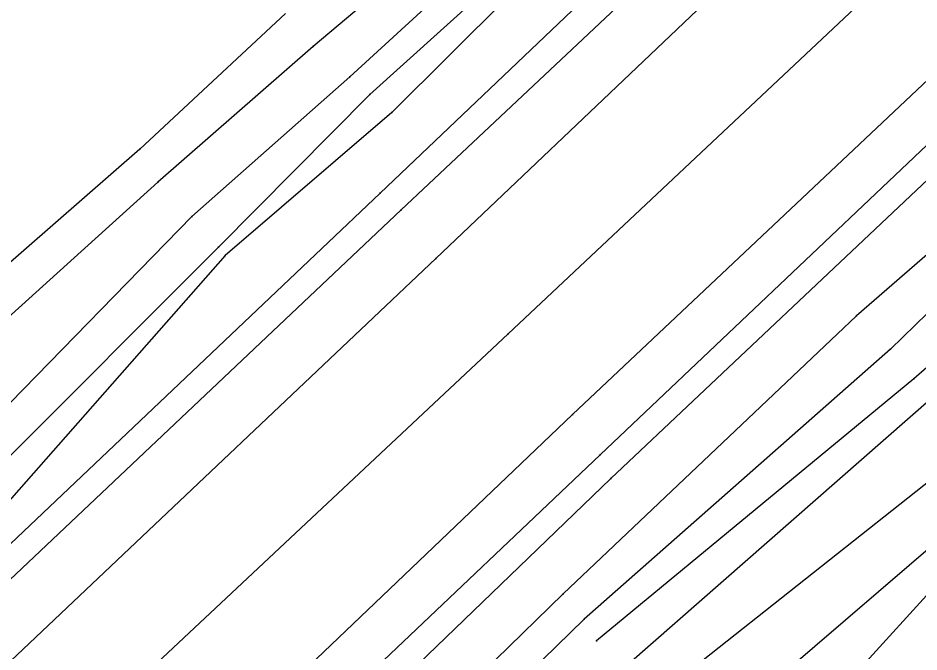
# Model space of a CAD drawing. Extents: x 1419505 to 1434054, y 1956910 to 1968644.
# Drawn here: x 1432529.3 to 1432631, y 1967114.9 to 1967186.4 of the extents above; entities that cross this region are included whole.
import ezdxf

# ---------------------------------------------------------------- set-up
doc = ezdxf.new("R2010")
doc.units = 0
for name, color, linetype in [('S_BREAKLINE', 7, 'Continuous'), ('S_DITCHLINE', 7, 'Continuous'), ('S_EDGE_PAVEMENT', 7, 'Continuous'), ('S_GRD_PT_SYM', 7, 'Continuous'), ('S_PAVEMENT_CROWN', 7, 'Continuous'), ('S_RDW_PT_SYM', 7, 'Continuous'), ('S_SHOULDER', 7, 'Continuous')]:
    doc.layers.add(name, color=color, linetype=linetype)

msp = doc.modelspace()

# ---------------------------------------------------------------- linework, layer by layer
at = {"layer": 'S_BREAKLINE'}
for p, q in [((1432616.6269, 1967210.8735), (1432570.1649, 1967166.6427)), ((1432592.5354, 1967208.3994), (1432562.6185, 1967183.2037)), ((1432597.9657, 1967202.1109), (1432571.475, 1967175.7472)), ((1432559.5073, 1967186.919), (1432543.0472, 1967171.614)), ((1432562.6185, 1967183.2037), (1432545.1023, 1967167.8597)), ((1432643.9597, 1967179.4935), (1432596.1826, 1967134.4326)), ((1432653.4303, 1967178.4864), (1432623.9264, 1967152.8098)), ((1432571.475, 1967175.7472), (1432552.6958, 1967159.5972)), ((1432543.0472, 1967171.614), (1432512.6112, 1967145.0493)), ((1432545.1023, 1967167.8597), (1432516.1835, 1967141.784)), ((1432570.1649, 1967166.6427), (1432516.1655, 1967115.4223)), ((1432552.6958, 1967159.5972), (1432527.1482, 1967130.6403)), ((1432642.6626, 1967156.438), (1432630.3788, 1967145.6873)), ((1432623.9264, 1967152.8098), (1432590.8333, 1967121.4087)), ((1432630.3788, 1967145.6873), (1432594.5945, 1967116.1224)), ((1432637.4423, 1967138.3568), (1432600.7269, 1967109.3)), ((1432642.2756, 1967135.2736), (1432606.4443, 1967104.5466)), ((1432596.1826, 1967134.4326), (1432543.7782, 1967083.9183)), ((1432643.4087, 1967133.9795), (1432611.2926, 1967098.7163)), ((1432590.8333, 1967121.4087), (1432548.9606, 1967080.7991))]:
    msp.add_line(p, q, dxfattribs=at)
at = {"layer": 'S_DITCHLINE'}
for p, q in [((1432594.7625, 1967205.3892), (1432566.7357, 1967179.7665)), ((1432597.1437, 1967203.177), (1432569.0119, 1967177.7844)), ((1432566.7357, 1967179.7665), (1432548.9296, 1967163.9905)), ((1432569.0119, 1967177.7844), (1432551.9218, 1967160.5493)), ((1432655.8315, 1967176.4353), (1432627.7517, 1967149.0445)), ((1432548.9296, 1967163.9905), (1432521.7968, 1967136.2097)), ((1432551.9218, 1967160.5493), (1432524.851, 1967133.4315)), ((1432627.7517, 1967149.0445), (1432593.1984, 1967118.5736)), ((1432632.419, 1967143.5232), (1432598.2208, 1967113.5432)), ((1432593.1984, 1967118.5736), (1432551.8768, 1967078.41))]:
    msp.add_line(p, q, dxfattribs=at)
at = {"layer": 'S_EDGE_PAVEMENT'}
for p, q in [((1432623.4514, 1967203.9651), (1432576.4614, 1967159.2652)), ((1432638.8644, 1967185.9299), (1432591.8854, 1967141.659)), ((1432576.4614, 1967159.2652), (1432522.6489, 1967108.3919)), ((1432591.8854, 1967141.659), (1432538.0259, 1967090.3057))]:
    msp.add_line(p, q, dxfattribs=at)
at = {"layer": 'S_GRD_PT_SYM'}
for points in [[(1432562.6185, 1967183.2037), (1432562.6185, 1967183.2537), (1432562.6185, 1967183.2037), (1432562.5685, 1967183.2037), (1432562.6185, 1967183.2037), (1432562.6185, 1967183.1537), (1432562.6185, 1967183.2037), (1432562.6685, 1967183.2037)], [(1432566.7357, 1967179.7665), (1432566.7357, 1967179.8165), (1432566.7357, 1967179.7665), (1432566.6857, 1967179.7665), (1432566.7357, 1967179.7665), (1432566.7357, 1967179.7165), (1432566.7357, 1967179.7665), (1432566.7857, 1967179.7665)], [(1432569.0119, 1967177.7844), (1432569.0119, 1967177.8344), (1432569.0119, 1967177.7844), (1432568.9619, 1967177.7844), (1432569.0119, 1967177.7844), (1432569.0119, 1967177.7344), (1432569.0119, 1967177.7844), (1432569.0619, 1967177.7844)], [(1432571.475, 1967175.7472), (1432571.475, 1967175.7972), (1432571.475, 1967175.7472), (1432571.425, 1967175.7472), (1432571.475, 1967175.7472), (1432571.475, 1967175.6972), (1432571.475, 1967175.7472), (1432571.525, 1967175.7472)], [(1432543.0472, 1967171.614), (1432543.0472, 1967171.664), (1432543.0472, 1967171.614), (1432542.9972, 1967171.614), (1432543.0472, 1967171.614), (1432543.0472, 1967171.564), (1432543.0472, 1967171.614), (1432543.0972, 1967171.614)], [(1432545.1023, 1967167.8597), (1432545.1023, 1967167.9097), (1432545.1023, 1967167.8597), (1432545.0523, 1967167.8597), (1432545.1023, 1967167.8597), (1432545.1023, 1967167.8097), (1432545.1023, 1967167.8597), (1432545.1523, 1967167.8597)], [(1432570.1649, 1967166.6427), (1432570.1649, 1967166.6927), (1432570.1649, 1967166.6427), (1432570.1149, 1967166.6427), (1432570.1649, 1967166.6427), (1432570.1649, 1967166.5927), (1432570.1649, 1967166.6427), (1432570.2149, 1967166.6427)], [(1432548.9296, 1967163.9905), (1432548.9296, 1967164.0405), (1432548.9296, 1967163.9905), (1432548.8796, 1967163.9905), (1432548.9296, 1967163.9905), (1432548.9296, 1967163.9405), (1432548.9296, 1967163.9905), (1432548.9796, 1967163.9905)], [(1432551.9218, 1967160.5493), (1432551.9218, 1967160.5993), (1432551.9218, 1967160.5493), (1432551.8718, 1967160.5493), (1432551.9218, 1967160.5493), (1432551.9218, 1967160.4993), (1432551.9218, 1967160.5493), (1432551.9718, 1967160.5493)], [(1432552.6958, 1967159.5972), (1432552.6958, 1967159.6472), (1432552.6958, 1967159.5972), (1432552.6458, 1967159.5972), (1432552.6958, 1967159.5972), (1432552.6958, 1967159.5472), (1432552.6958, 1967159.5972), (1432552.7458, 1967159.5972)], [(1432623.9264, 1967152.8098), (1432623.9264, 1967152.8598), (1432623.9264, 1967152.8098), (1432623.8764, 1967152.8098), (1432623.9264, 1967152.8098), (1432623.9264, 1967152.7598), (1432623.9264, 1967152.8098), (1432623.9764, 1967152.8098)], [(1432627.7517, 1967149.0445), (1432627.7517, 1967149.0945), (1432627.7517, 1967149.0445), (1432627.7017, 1967149.0445), (1432627.7517, 1967149.0445), (1432627.7517, 1967148.9945), (1432627.7517, 1967149.0445), (1432627.8017, 1967149.0445)], [(1432630.3788, 1967145.6873), (1432630.3788, 1967145.7373), (1432630.3788, 1967145.6873), (1432630.3288, 1967145.6873), (1432630.3788, 1967145.6873), (1432630.3788, 1967145.6373), (1432630.3788, 1967145.6873), (1432630.4288, 1967145.6873)], [(1432596.1826, 1967134.4326), (1432596.1826, 1967134.4826), (1432596.1826, 1967134.4326), (1432596.1326, 1967134.4326), (1432596.1826, 1967134.4326), (1432596.1826, 1967134.3826), (1432596.1826, 1967134.4326), (1432596.2326, 1967134.4326)], [(1432590.8333, 1967121.4087), (1432590.8333, 1967121.4587), (1432590.8333, 1967121.4087), (1432590.7833, 1967121.4087), (1432590.8333, 1967121.4087), (1432590.8333, 1967121.3587), (1432590.8333, 1967121.4087), (1432590.8833, 1967121.4087)], [(1432593.1984, 1967118.5736), (1432593.1984, 1967118.6236), (1432593.1984, 1967118.5736), (1432593.1484, 1967118.5736), (1432593.1984, 1967118.5736), (1432593.1984, 1967118.5236), (1432593.1984, 1967118.5736), (1432593.2484, 1967118.5736)], [(1432594.5945, 1967116.1224), (1432594.5945, 1967116.1724), (1432594.5945, 1967116.1224), (1432594.5445, 1967116.1224), (1432594.5945, 1967116.1224), (1432594.5945, 1967116.0724), (1432594.5945, 1967116.1224), (1432594.6445, 1967116.1224)]]:
    msp.add_lwpolyline(points, dxfattribs=at)
at = {"layer": 'S_PAVEMENT_CROWN'}
for p, q in [((1432630.1618, 1967193.5964), (1432584.6329, 1967150.7456)), ((1432584.6329, 1967150.7456), (1432530.4184, 1967100.0134))]:
    msp.add_line(p, q, dxfattribs=at)
at = {"layer": 'S_RDW_PT_SYM'}
for points in [[(1432572.5401, 1967164.7465), (1432572.5401, 1967164.7965), (1432572.5401, 1967164.7465), (1432572.4901, 1967164.7465), (1432572.5401, 1967164.7465), (1432572.5401, 1967164.6965), (1432572.5401, 1967164.7465), (1432572.5901, 1967164.7465)], [(1432576.4614, 1967159.2652), (1432576.4614, 1967159.3152), (1432576.4614, 1967159.2652), (1432576.4114, 1967159.2652), (1432576.4614, 1967159.2652), (1432576.4614, 1967159.2152), (1432576.4614, 1967159.2652), (1432576.5114, 1967159.2652)], [(1432584.6329, 1967150.7456), (1432584.6329, 1967150.7956), (1432584.6329, 1967150.7456), (1432584.5829, 1967150.7456), (1432584.6329, 1967150.7456), (1432584.6329, 1967150.6956), (1432584.6329, 1967150.7456), (1432584.6829, 1967150.7456)], [(1432591.8854, 1967141.659), (1432591.8854, 1967141.709), (1432591.8854, 1967141.659), (1432591.8354, 1967141.659), (1432591.8854, 1967141.659), (1432591.8854, 1967141.609), (1432591.8854, 1967141.659), (1432591.9354, 1967141.659)], [(1432595.0026, 1967137.1207), (1432595.0026, 1967137.1707), (1432595.0026, 1967137.1207), (1432594.9526, 1967137.1207), (1432595.0026, 1967137.1207), (1432595.0026, 1967137.0707), (1432595.0026, 1967137.1207), (1432595.0526, 1967137.1207)]]:
    msp.add_lwpolyline(points, dxfattribs=at)
at = {"layer": 'S_SHOULDER'}
for p, q in [((1432618.7421, 1967208.2263), (1432572.5401, 1967164.7465)), ((1432642.3396, 1967181.9996), (1432595.0026, 1967137.1207)), ((1432572.5401, 1967164.7465), (1432518.4176, 1967113.5832)), ((1432595.0026, 1967137.1207), (1432542.2311, 1967087.0505))]:
    msp.add_line(p, q, dxfattribs=at)

doc.saveas('drawing.dxf')
